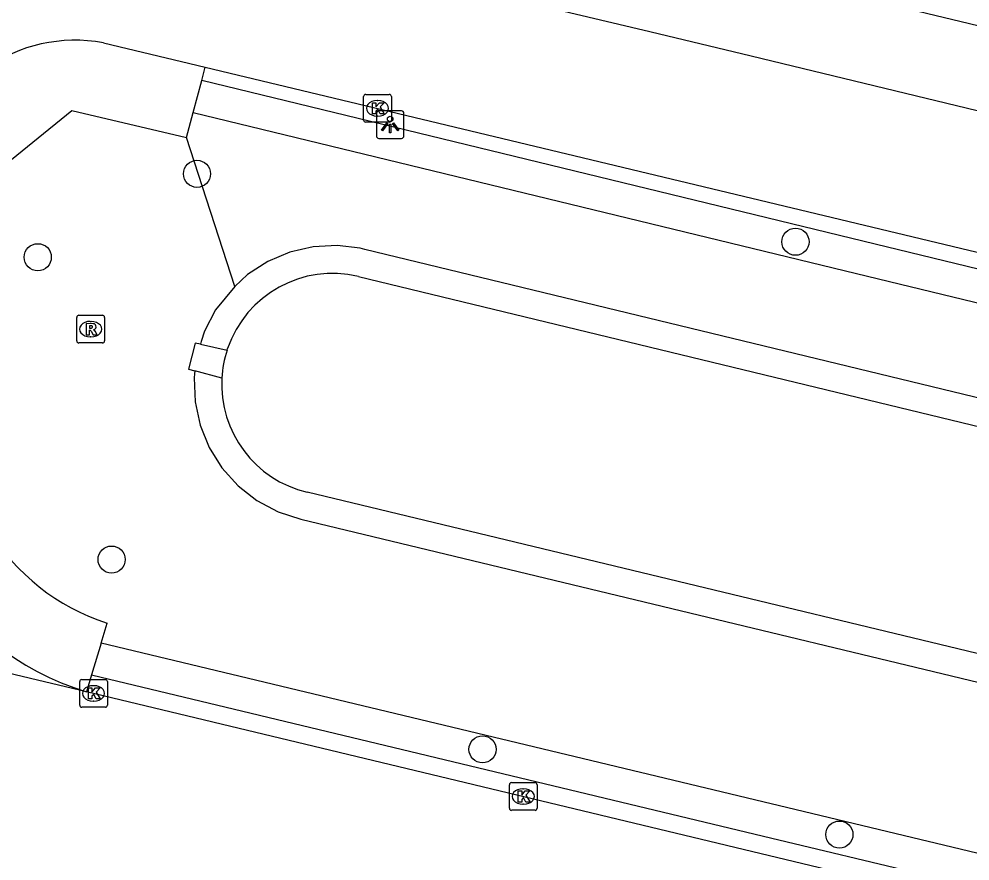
# Model space of a CAD drawing. Extents: x 162812 to 163818, y 381639 to 382470.
# Drawn here: x 163117.86 to 163152.2, y 382344.03 to 382374.45 of the extents above; entities that cross this region are included whole.
import ezdxf

# ---------------------------------------------------------------- set-up
doc = ezdxf.new("R2010")
doc.units = 0
for name, color, linetype in [('IMGEO_Boom', 7, 'Continuous'), ('IMGEO_Groenvoorziening', 7, 'Continuous'), ('IMGEO_Haag', 7, 'Continuous'), ('IMGEO_Kolk', 7, 'Continuous'), ('IMGEO_Lichtpunt', 7, 'Continuous'), ('IMGEO_Rijbaan_lokaal_gesloten', 7, 'Continuous'), ('IMGEO_Rijbaan_lokaal_open', 7, 'Continuous'), ('IMGEO_Rioolput', 7, 'Continuous'), ('IMGEO_Terreindeel_open', 7, 'Continuous'), ('IMGEO_Voetpad_open', 7, 'Continuous'), ('IMGEO_Waterloop', 7, 'Continuous')]:
    doc.layers.add(name, color=color, linetype=linetype)

msp = doc.modelspace()

# ---------------------------------------------------------------- linework, layer by layer
at = {"layer": 'IMGEO_Boom'}
for centre in [(163124.284, 382368.856), (163145.9, 382366.403), (163118.534, 382365.844), (163121.199, 382354.921), (163134.597, 382348.062), (163147.487, 382344.985)]:
    msp.add_circle(centre, 0.489, dxfattribs=at)
at = {"layer": 'IMGEO_Groenvoorziening'}
for points in [[(163124.148, 382371.07), (163148.497, 382365.155), (163216.212, 382348.759)], [(163125.652, 382364.786), (163123.911, 382370.173)], [(163217.181, 382345.09), (163130.35, 382366.125), (163130.175, 382366.165), (163129.35, 382366.263), (163128.485, 382366.217), (163127.64, 382366.022), (163126.842, 382365.684), (163126.114, 382365.214), (163125.652, 382364.786)], [(163125.652, 382364.786), (163124.953, 382363.937), (163124.555, 382363.168), (163124.44, 382362.804), (163124.407, 382362.7)], [(163124.407, 382362.7), (163124.217, 382362.742), (163123.979, 382361.794), (163124.212, 382361.733)], [(163124.212, 382361.733), (163124.199, 382361.634), (163124.179, 382361.483), (163124.214, 382360.617), (163124.398, 382359.77), (163124.726, 382358.967), (163125.186, 382358.233), (163125.766, 382357.589), (163126.448, 382357.055), (163127.212, 382356.646), (163128.031, 382356.38), (163312.533, 382311.945)], [(163311.162, 382306.237), (163301.48, 382308.531), (163294.794, 382310.149), (163293.59, 382310.438), (163289.215, 382311.492), (163276.806, 382314.466), (163227.546, 382326.288), (163216.745, 382328.88), (163173.674, 382339.217), (163145.028, 382346.093), (163120.818, 382351.903)]]:
    msp.add_lwpolyline(points, dxfattribs=at)
at = {"layer": 'IMGEO_Haag'}
for points in [[(163206.773, 382352.791), (163206.647, 382352.263), (163148.78, 382366.321), (163124.454, 382372.23)], [(163120.475, 382350.751), (163144.748, 382344.926), (163150.59, 382343.524), (163150.423, 382342.903)]]:
    msp.add_lwpolyline(points, dxfattribs=at)
at = {"layer": 'IMGEO_Kolk'}
for p, q in [((163130.378, 382371.725), (163131.23, 382371.725)), ((163130.303, 382370.799), (163130.303, 382371.651)), ((163130.791, 382371.505), (163130.816, 382371.505)), ((163131.304, 382371.651), (163131.304, 382370.799)), ((163131.23, 382370.725), (163130.378, 382370.725)), ((163130.814, 382370.945), (163130.789, 382370.945)), ((163120.047, 382349.658), (163120.047, 382350.51)), ((163120.122, 382350.584), (163120.974, 382350.584)), ((163121.048, 382350.51), (163121.048, 382349.658)), ((163120.535, 382350.364), (163120.56, 382350.364)), ((163120.558, 382349.804), (163120.533, 382349.804)), ((163120.974, 382349.584), (163120.122, 382349.584)), ((163135.567, 382345.934), (163135.567, 382346.786)), ((163135.642, 382346.86), (163136.494, 382346.86)), ((163136.055, 382346.64), (163136.08, 382346.64)), ((163136.568, 382346.786), (163136.568, 382345.934)), ((163136.078, 382346.08), (163136.053, 382346.08)), ((163136.494, 382345.86), (163135.642, 382345.86))]:
    msp.add_line(p, q, dxfattribs=at)
for points in [[(163130.378, 382371.725), (163131.23, 382371.725)], [(163130.303, 382370.799), (163130.303, 382371.651)], [(163130.624, 382371.425), (163130.747, 382371.425), (163130.747, 382371.274), (163130.877, 382371.425), (163131.041, 382371.425), (163130.895, 382371.274), (163131.048, 382371.025), (163130.896, 382371.025), (163130.811, 382371.189), (163130.747, 382371.122), (163130.747, 382371.025), (163130.624, 382371.025), (163130.624, 382371.425)], [(163131.304, 382371.651), (163131.304, 382370.799)], [(163131.23, 382370.725), (163130.378, 382370.725)], [(163120.047, 382349.658), (163120.047, 382350.51)], [(163120.122, 382350.584), (163120.974, 382350.584)], [(163121.048, 382350.51), (163121.048, 382349.658)], [(163120.368, 382350.284), (163120.491, 382350.284), (163120.491, 382350.133), (163120.621, 382350.284), (163120.785, 382350.284), (163120.639, 382350.133), (163120.792, 382349.884), (163120.64, 382349.884), (163120.555, 382350.048), (163120.491, 382349.981), (163120.491, 382349.884), (163120.368, 382349.884), (163120.368, 382350.284)], [(163120.974, 382349.584), (163120.122, 382349.584)], [(163135.567, 382345.934), (163135.567, 382346.786)], [(163135.642, 382346.86), (163136.494, 382346.86)], [(163136.568, 382346.786), (163136.568, 382345.934)], [(163135.888, 382346.56), (163136.011, 382346.56), (163136.011, 382346.409), (163136.141, 382346.56), (163136.305, 382346.56), (163136.159, 382346.409), (163136.312, 382346.16), (163136.16, 382346.16), (163136.075, 382346.324), (163136.011, 382346.257), (163136.011, 382346.16), (163135.888, 382346.16), (163135.888, 382346.56)], [(163136.494, 382345.86), (163135.642, 382345.86)]]:
    msp.add_lwpolyline(points, dxfattribs=at)
for centre, start, end in [((163130.38, 382371.649), 91.552, 178.448), ((163130.38, 382371.649), 91.552, 178.448), ((163131.228, 382371.649), 1.552, 88.448), ((163131.228, 382371.649), 1.552, 88.448), ((163130.38, 382370.801), 181.552, 268.448), ((163130.38, 382370.801), 181.552, 268.448), ((163131.228, 382370.801), 271.552, 358.448), ((163131.228, 382370.801), 271.552, 358.448), ((163120.124, 382350.508), 91.552, 178.448), ((163120.124, 382350.508), 91.552, 178.448), ((163120.972, 382350.508), 1.552, 88.448), ((163120.972, 382350.508), 1.552, 88.448), ((163120.124, 382349.66), 181.552, 268.448), ((163120.124, 382349.66), 181.552, 268.448), ((163120.972, 382349.66), 271.552, 358.448), ((163120.972, 382349.66), 271.552, 358.448), ((163135.644, 382346.784), 91.552, 178.448), ((163135.644, 382346.784), 91.552, 178.448), ((163136.492, 382346.784), 1.552, 88.448), ((163136.492, 382346.784), 1.552, 88.448), ((163135.644, 382345.936), 181.552, 268.448), ((163135.644, 382345.936), 181.552, 268.448), ((163136.492, 382345.936), 271.552, 358.448), ((163136.492, 382345.936), 271.552, 358.448)]:
    msp.add_arc(centre, 0.0765, start, end, dxfattribs=at)
for centre, major_axis, ratio, start_param, end_param in [((163130.79, 382371.225), (-0.387, 0.002), 0.722429, 4.712389, 7.853982), ((163130.815, 382371.225), (-0.39, 0.002), 0.717154, 1.570796, 4.712389), ((163120.534, 382350.084), (-0.387, 0.002), 0.722429, 4.712389, 7.853982), ((163120.559, 382350.084), (-0.39, 0.002), 0.717154, 1.570796, 4.712389), ((163136.054, 382346.36), (-0.387, 0.002), 0.722429, 4.712389, 7.853982), ((163136.079, 382346.36), (-0.39, 0.002), 0.717154, 1.570796, 4.712389)]:
    msp.add_ellipse(centre, major_axis=major_axis, ratio=ratio, start_param=start_param, end_param=end_param, dxfattribs=at)
at = {"layer": 'IMGEO_Lichtpunt'}
for p, q in [((163130.763, 382371.039), (163130.763, 382370.232)), ((163130.763, 382371.039), (163130.763, 382370.232)), ((163131.665, 382371.134), (163130.857, 382371.134)), ((163131.665, 382371.134), (163130.857, 382371.134)), ((163131.759, 382370.232), (163131.759, 382371.039)), ((163131.759, 382370.232), (163131.759, 382371.039)), ((163130.857, 382370.138), (163131.665, 382370.138)), ((163130.857, 382370.138), (163131.665, 382370.138))]:
    msp.add_line(p, q, dxfattribs=at)
for points in [[(163131.137, 382370.703), (163131.176, 382370.675), (163130.988, 382370.413), (163130.95, 382370.44), (163131.137, 382370.703)], [(163131.349, 382370.675), (163131.387, 382370.702), (163131.574, 382370.44), (163131.535, 382370.412), (163131.349, 382370.675)], [(163131.239, 382370.655), (163131.286, 382370.655), (163131.286, 382370.333), (163131.239, 382370.333), (163131.239, 382370.655)]]:
    msp.add_lwpolyline(points, dxfattribs=at)
msp.add_circle((163131.262, 382370.837), 0.0994, dxfattribs=at)
for centre, start, end in [((163130.857, 382371.039), 90, 180), ((163130.857, 382371.039), 90, 180), ((163131.665, 382371.039), 0, 90), ((163131.665, 382371.039), 0, 90), ((163130.857, 382370.232), 180, 270), ((163130.857, 382370.232), 180, 270), ((163131.665, 382370.232), 270, 0), ((163131.665, 382370.232), 270, 360)]:
    msp.add_arc(centre, 0.0946, start, end, dxfattribs=at)
at = {"layer": 'IMGEO_Rijbaan_lokaal_gesloten'}
for points in [[(163120.292, 382350.138), (163096.979, 382355.69)], [(163150.423, 382342.903), (163143.407, 382344.595), (163120.292, 382350.138)]]:
    msp.add_lwpolyline(points, dxfattribs=at)
msp.add_arc((163123.385, 382360.075), 10.408, 170.2445, 252.71, dxfattribs=at)
at = {"layer": 'IMGEO_Rijbaan_lokaal_open'}
for points in [[(163121.666, 382378.511), (163125.42, 382377.618), (163140.637, 382374), (163144.294, 382373.123), (163202.931, 382358.934)], [(163120.907, 382373.594), (163124.581, 382372.713)], [(163124.581, 382372.713), (163153.62, 382365.748), (163201.772, 382354.033)]]:
    msp.add_lwpolyline(points, dxfattribs=at)
msp.add_arc((163119.9, 382367.943), 5.74, 79.8916, 168.7774, dxfattribs=at)
at = {"layer": 'IMGEO_Rioolput'}
for p, q in [((163119.943, 382362.819), (163119.943, 382363.671)), ((163120.018, 382363.745), (163120.87, 382363.745)), ((163120.431, 382363.525), (163120.456, 382363.525)), ((163120.944, 382363.671), (163120.944, 382362.819)), ((163120.454, 382362.965), (163120.429, 382362.965)), ((163120.87, 382362.745), (163120.018, 382362.745))]:
    msp.add_line(p, q, dxfattribs=at)
for points in [[(163119.943, 382362.819), (163119.943, 382363.671)], [(163120.018, 382363.745), (163120.87, 382363.745)], [(163120.944, 382363.671), (163120.944, 382362.819)], [(163120.532, 382363.443), (163120.28, 382363.445), (163120.28, 382363.045)], [(163120.28, 382363.045), (163120.404, 382363.045), (163120.404, 382363.207), (163120.415, 382363.207)], [(163120.458, 382363.364), (163120.404, 382363.364), (163120.404, 382363.283)], [(163120.404, 382363.283), (163120.456, 382363.283)], [(163120.462, 382363.178), (163120.533, 382363.045), (163120.673, 382363.045), (163120.608, 382363.171)], [(163120.87, 382362.745), (163120.018, 382362.745)]]:
    msp.add_lwpolyline(points, dxfattribs=at)
for centre, radius, start, end in [((163120.02, 382363.669), 0.0765, 91.552, 178.448), ((163120.02, 382363.669), 0.0765, 91.552, 178.448), ((163120.868, 382363.669), 0.0765, 1.552, 88.448), ((163120.868, 382363.669), 0.0765, 1.552, 88.448), ((163120.414, 382363.154), 0.0533, 26.0293, 88.6989), ((163120.44, 382363.472), 0.19, 274.7715, 282.9687), ((163120.464, 382363.268), 0.0964, 77.0061, 93.1865), ((163120.478, 382363.325), 0.0378, 276.6634, 79.6772), ((163120.531, 382363.333), 0.109, 350.3612, 89.416), ((163120.529, 382363.333), 0.112, 277.5842, 350.9817), ((163120.513, 382363.118), 0.108, 29.5134, 73.7905), ((163120.02, 382362.821), 0.0765, 181.552, 268.448), ((163120.02, 382362.821), 0.0765, 181.552, 268.448), ((163120.868, 382362.821), 0.0765, 271.552, 358.448), ((163120.868, 382362.821), 0.0765, 271.552, 358.448)]:
    msp.add_arc(centre, radius, start, end, dxfattribs=at)
for centre, major_axis, ratio, start_param, end_param in [((163120.43, 382363.245), (-0.387, 0.002), 0.722429, 4.712389, 7.853982), ((163120.455, 382363.245), (-0.39, 0.002), 0.717154, 1.570796, 4.712389)]:
    msp.add_ellipse(centre, major_axis=major_axis, ratio=ratio, start_param=start_param, end_param=end_param, dxfattribs=at)
at = {"layer": 'IMGEO_Terreindeel_open'}
for points in [[(163124.407, 382362.7), (163125.372, 382362.486)], [(163125.184, 382361.477), (163124.212, 382361.733)]]:
    msp.add_lwpolyline(points, dxfattribs=at)
at = {"layer": 'IMGEO_Voetpad_open'}
for points in [[(163189.327, 382365.222), (163161.207, 382372.105), (163146.275, 382375.714)], [(163124.454, 382372.23), (163124.581, 382372.713)], [(163124.148, 382371.07), (163124.454, 382372.23)], [(163115.719, 382361.222), (163116.934, 382368.854), (163119.766, 382371.139), (163123.911, 382370.173)], [(163123.911, 382370.173), (163124.148, 382371.07)], [(163120.818, 382351.903), (163121.035, 382352.62)], [(163120.818, 382351.903), (163120.475, 382350.751)], [(163120.475, 382350.751), (163120.292, 382350.138)]]:
    msp.add_lwpolyline(points, dxfattribs=at)
msp.add_arc((163123.44, 382360.05), 7.809, 171.3677, 252.0641, dxfattribs=at)
at = {"layer": 'IMGEO_Waterloop'}
for points in [[(163130.115, 382365.153), (163216.841, 382344.161), (163216.951, 382344.135)], [(163125.372, 382362.486), (163125.39, 382362.54)], [(163312.766, 382312.917), (163128.265, 382357.352)]]:
    msp.add_lwpolyline(points, dxfattribs=at)
for centre, radius, start, end in [((163129.187, 382361.252), 4.01, 76.6256, 161.261), ((163128.799, 382361.326), 3.618, 161.2908, 177.6002), ((163129.186, 382361.253), 4.008, 176.7984, 256.7143)]:
    msp.add_arc(centre, radius, start, end, dxfattribs=at)

doc.saveas('drawing.dxf')
